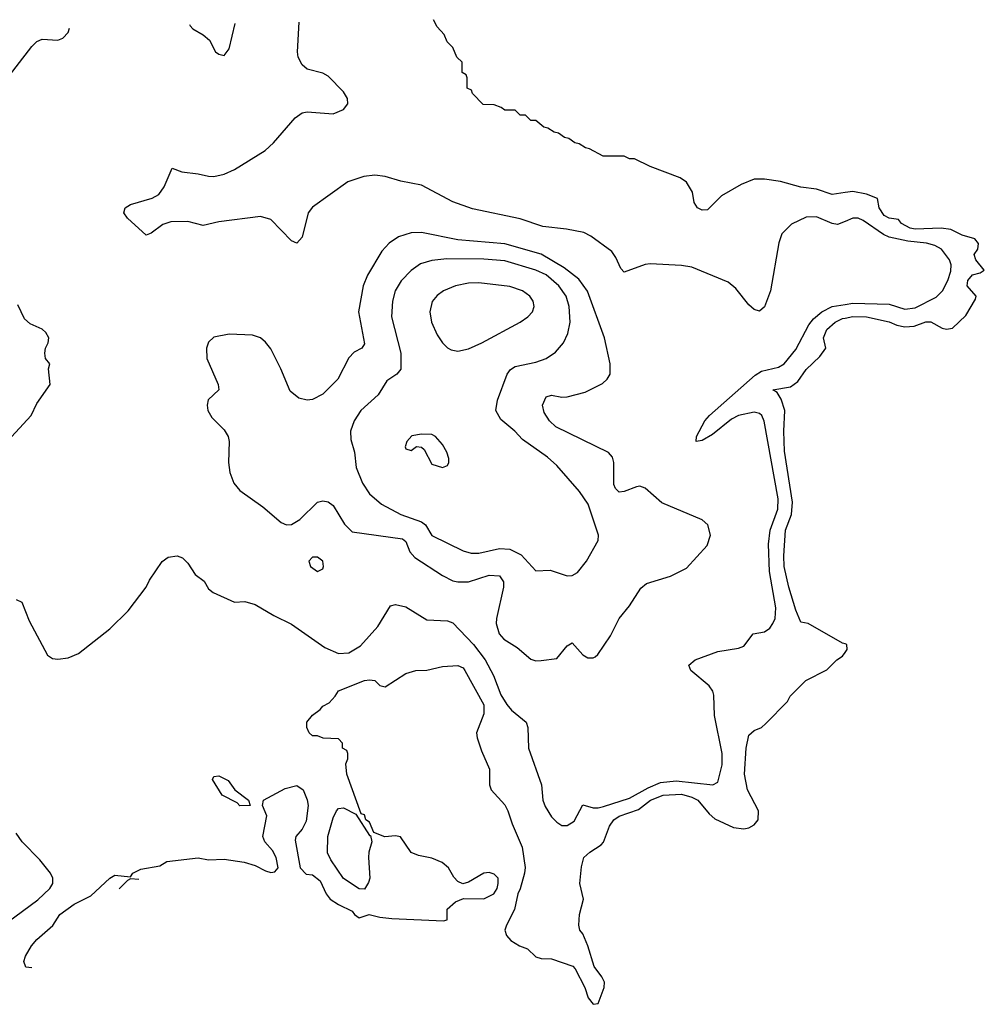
# Model space of a CAD drawing. Header units: inches. Extents: x 2057696 to 2160536, y 827480 to 1016834.
# Tile 422 of 422: x 2156823 to 2160536, y 1013045 to 1016834. Entities that reach past the tile are written whole.
import ezdxf

# ---------------------------------------------------------------- set-up
doc = ezdxf.new("R2010")
doc.units = ezdxf.units.IN
doc.header["$MEASUREMENT"] = 0
doc.layers.add('C1051', color=7, linetype='Continuous')
doc.layers.add('C1061', color=7, linetype='Continuous')

msp = doc.modelspace()

# ---------------------------------------------------------------- linework, layer by layer
at = {"layer": 'C1051', "color": 5}
for points, elevation in [([(2160000, 1016057.6), (2159970, 1016045.5), (2159950, 1016049), (2159890, 1016074.5), (2159850, 1016074.2), (2159793.2, 1016046.8), (2159756.4, 1016010), (2159745.1, 1015974.9), (2159712.7, 1015790), (2159690, 1015729.2), (2159670, 1015712), (2159650, 1015718.7), (2159630, 1015736.9), (2159579.1, 1015799.1), (2159550, 1015823.2), (2159410, 1015881.6), (2159370, 1015888.4), (2159250, 1015893.7), (2159230, 1015891.6), (2159150, 1015861.8), (2159136.8, 1015876.8), (2159118.2, 1015918.2), (2159101.6, 1015941.6), (2159020.9, 1016000.9), (2158994.6, 1016014.6), (2158927.8, 1016027.8), (2158837.3, 1016037.3), (2158750, 1016067.8), (2158565.9, 1016105.9), (2158490, 1016132.5), (2158370, 1016196.5), (2158290, 1016212.1), (2158230, 1016229.9), (2158190, 1016235.2), (2158148.2, 1016230), (2158086.7, 1016210), (2157950, 1016112.5), (2157933.8, 1016090), (2157910, 1015997), (2157890, 1015973.5), (2157870, 1015983.2), (2157790, 1016064.7), (2157750, 1016076.3), (2157590, 1016055.6), (2157530, 1016041.5), (2157470, 1016057.4), (2157404.5, 1016055.5), (2157374.2, 1016045.8), (2157330, 1016011.6), (2157310, 1016004.5), (2157238, 1016070), (2157224.5, 1016090), (2157229.6, 1016110), (2157250, 1016123.1), (2157332.8, 1016147.2), (2157358.5, 1016161.5), (2157379.7, 1016190), (2157410, 1016262), (2157447.8, 1016247.8), (2157510, 1016240.6), (2157550, 1016230.9), (2157570.1, 1016230.1), (2157610, 1016239.1), (2157650, 1016257.8), (2157768.2, 1016330), (2157800.4, 1016359.5), (2157883.6, 1016456.4), (2157910, 1016475.2), (2157930, 1016478.6), (2158030, 1016471.3), (2158070, 1016487.7), (2158086.6, 1016510), (2158084.5, 1016530), (2158070, 1016556.2), (2158010, 1016616.1), (2157990, 1016628.4), (2157930, 1016643.5), (2157910, 1016659.7), (2157895.5, 1016690), (2157893, 1016710), (2157899.1, 1016823.5)], 280), ([(2160000, 1016168.6), (2159950, 1016161.3), (2159890, 1016181.2), (2159830, 1016189.5), (2159751.3, 1016211.3), (2159690, 1016220.6), (2159650, 1016220.1), (2159600.5, 1016199.5), (2159523.6, 1016156.4), (2159470, 1016102.3), (2159450, 1016100.5), (2159432.3, 1016110), (2159419.5, 1016130), (2159412.7, 1016170), (2159390, 1016208.7), (2159364.7, 1016224.7), (2159249.3, 1016269.3), (2159190, 1016298), (2159170, 1016298), (2159150, 1016308), (2159068.4, 1016308.4), (2159016.4, 1016336.4), (2159000.4, 1016340.4), (2158976.4, 1016356.4), (2158960.4, 1016360.4), (2158936.4, 1016376.4), (2158920.4, 1016380.4), (2158896.4, 1016396.4), (2158880.4, 1016400.4), (2158856.4, 1016416.4), (2158840.4, 1016420.4), (2158810, 1016446), (2158790, 1016446), (2158770, 1016466), (2158750, 1016466), (2158730, 1016486), (2158690, 1016486), (2158676.4, 1016496.4), (2158650, 1016506), (2158607.3, 1016507.3), (2158566, 1016550), (2158562, 1016562), (2158546, 1016570), (2158546, 1016610), (2158542, 1016622), (2158526, 1016630), (2158526, 1016670), (2158506, 1016690), (2158490, 1016726), (2158468.4, 1016748.4), (2158456.4, 1016776.4), (2158430, 1016806), (2158416.2, 1016833.6)], 260), ([(2156750, 1016574), (2156870, 1016730.7), (2156889.7, 1016750.3), (2156910, 1016759.1), (2156970, 1016754.8), (2156990, 1016762.8), (2157010, 1016784.7), (2157015.4, 1016800.8)], 320), ([(2157477, 1016815.2), (2157479.5, 1016810), (2157490, 1016798.4), (2157530, 1016774.9), (2157554.3, 1016754.3), (2157577.3, 1016710), (2157590, 1016700.5), (2157610, 1016696.3), (2157630, 1016721), (2157652.4, 1016818.6)], 320), ([(2156730, 1015162.8), (2156868.2, 1015310), (2156890, 1015356.3), (2156941.2, 1015430), (2156934, 1015490), (2156939.3, 1015510), (2156922.7, 1015530), (2156920.7, 1015550), (2156922.4, 1015570), (2156933.3, 1015590), (2156935.1, 1015610), (2156924.5, 1015630), (2156910, 1015642.9), (2156863.3, 1015663.3), (2156842, 1015682), (2156816.9, 1015736.9)], 320), ([(2156810, 1014603.1), (2156832, 1014592), (2156860.5, 1014520.5), (2156930, 1014388.1), (2156950, 1014375.6), (2156970, 1014372.8), (2157010, 1014378.6), (2157050, 1014394.3), (2157170, 1014489.2), (2157241.2, 1014558.8), (2157309.6, 1014650), (2157322.4, 1014677.6), (2157371.5, 1014748.5), (2157394.2, 1014765.8), (2157430, 1014770.7), (2157450, 1014763), (2157470, 1014743), (2157498.2, 1014698.2), (2157533.1, 1014673.1), (2157550, 1014643.1), (2157568, 1014630), (2157650, 1014592.9), (2157690, 1014594.7), (2157730, 1014583.5), (2157801.3, 1014541.3), (2157870, 1014507.3), (2157998, 1014418), (2158050, 1014394.6), (2158090, 1014397.1), (2158135.5, 1014424.5), (2158201.1, 1014498.9), (2158250, 1014578.6), (2158270, 1014583), (2158310, 1014574), (2158390, 1014524), (2158470, 1014520.4), (2158490, 1014513), (2158570, 1014429.7), (2158615.2, 1014370), (2158646.3, 1014310), (2158675.6, 1014235.6), (2158698.2, 1014198.2), (2158716.5, 1014176.5), (2158773, 1014130), (2158779.2, 1014110), (2158781.2, 1014030), (2158831.7, 1013890), (2158836.1, 1013830), (2158845.4, 1013805.5), (2158870, 1013766), (2158890, 1013745.5), (2158910, 1013733), (2158930, 1013732.4), (2158957.4, 1013750), (2158990, 1013812.2), (2159030, 1013801.2), (2159050, 1013800.3), (2159070, 1013805.6), (2159170, 1013837.6), (2159241.5, 1013878.5), (2159290, 1013898.8), (2159350, 1013905.1), (2159490.6, 1013889.4), (2159510, 1013899.5), (2159526.2, 1013966.1), (2159527.3, 1014010), (2159496.8, 1014156.8), (2159494.5, 1014234.5), (2159490.3, 1014250.3), (2159476.3, 1014270), (2159405.8, 1014330), (2159398.8, 1014350), (2159423.1, 1014370), (2159510, 1014402.2), (2159590, 1014415), (2159610, 1014423.5), (2159646.6, 1014470), (2159690, 1014478.2), (2159710, 1014492.4), (2159722.2, 1014510), (2159730.9, 1014530), (2159733.5, 1014570), (2159708.8, 1014710), (2159704.5, 1014815.5), (2159711.4, 1014870), (2159741.6, 1014950), (2159742.1, 1014990), (2159688.3, 1015288.3), (2159679.5, 1015310), (2159670, 1015318.9), (2159650, 1015323.3), (2159589.2, 1015310.8), (2159563.1, 1015296.9), (2159490, 1015237.8), (2159450, 1015214.8), (2159427.3, 1015210), (2159428.4, 1015230), (2159459.6, 1015290), (2159478.3, 1015310), (2159653.8, 1015466.2), (2159678.2, 1015481.8), (2159743.2, 1015496.8), (2159765.4, 1015510), (2159810, 1015564.2), (2159860.5, 1015659.5), (2159877.8, 1015682.2), (2159909.9, 1015710.1), (2159950.4, 1015729.6), (2160000, 1015737.5)], 280), ([(2160000, 1014431.5), (2159990, 1014434), (2159858, 1014510), (2159830, 1014516), (2159810, 1014561.3), (2159783.3, 1014650), (2159765.8, 1014730), (2159763.5, 1014770), (2159769.9, 1014870), (2159793.5, 1014930), (2159797.1, 1014977.1), (2159766.4, 1015173.6), (2159763.9, 1015250), (2159768.3, 1015330), (2159753.9, 1015373.9), (2159738.5, 1015398.5), (2159722, 1015410), (2159790, 1015421), (2159818.3, 1015441.7), (2159850, 1015487.8), (2159902.9, 1015537.1), (2159925.1, 1015570), (2159916.8, 1015610), (2159930, 1015641.7), (2159962, 1015670), (2159990, 1015683.8), (2160000, 1015685.7)], 260), ([(2156869.7, 1013185.8), (2156847.5, 1013187.5), (2156839.5, 1013210), (2156846, 1013230), (2156869.3, 1013270), (2156890, 1013294), (2156951.3, 1013348.7), (2156978, 1013390), (2157033.2, 1013430), (2157097.2, 1013462.7), (2157170, 1013530.4), (2157190, 1013542), (2157250, 1013536), (2157259.3, 1013550), (2157290, 1013565.3), (2157362.6, 1013577.4), (2157390, 1013594.7), (2157510, 1013608.7), (2157550, 1013600.3), (2157610, 1013603.2), (2157687.7, 1013592.3), (2157730, 1013579), (2157770, 1013558.2), (2157790, 1013552), (2157805.5, 1013554.5), (2157817.6, 1013570), (2157809.9, 1013610), (2157796.9, 1013636.9), (2157766.6, 1013670), (2157759, 1013690), (2157774.7, 1013770), (2157758, 1013810), (2157761.2, 1013830), (2157844.8, 1013875.2), (2157890, 1013886.8), (2157914, 1013870), (2157930, 1013832), (2157933.4, 1013810), (2157925.5, 1013750), (2157910, 1013719), (2157886, 1013690), (2157884, 1013676), (2157903, 1013570), (2157926.2, 1013546.2), (2157950, 1013542.8), (2157979.9, 1013519.9), (2158003.1, 1013470), (2158018, 1013450), (2158050, 1013428.5), (2158103.5, 1013403.5), (2158112, 1013390), (2158130, 1013378), (2158168.9, 1013391.1), (2158210, 1013380.4), (2158255.3, 1013375.3), (2158454.5, 1013365.5), (2158468, 1013370), (2158469.1, 1013410.9), (2158501.2, 1013438.8), (2158531.6, 1013451.6), (2158610, 1013451.3), (2158648.7, 1013470), (2158661.2, 1013490), (2158665.2, 1013510), (2158665.2, 1013530), (2158650, 1013545.2), (2158630, 1013552.3), (2158610, 1013549.3), (2158550, 1013515.3), (2158528.9, 1013508.9), (2158510, 1013518), (2158493.6, 1013533.6), (2158473.2, 1013570), (2158449.2, 1013590), (2158410, 1013607.3), (2158358, 1013618), (2158329.4, 1013629.4), (2158288.9, 1013688.9), (2158270, 1013693.2), (2158228.9, 1013688.9), (2158186, 1013706), (2158170, 1013746), (2158155.3, 1013755.3), (2158150, 1013774), (2158138, 1013778), (2158082, 1013930), (2158078, 1013970), (2158086, 1013990), (2158086, 1014010), (2158082, 1014022), (2158066, 1014030), (2158066, 1014050), (2158050, 1014066), (2157991.6, 1014068.4), (2157970, 1014078), (2157950, 1014078), (2157938, 1014090), (2157928.7, 1014110), (2157929, 1014130), (2157950, 1014158), (2157980.4, 1014179.6), (2157990, 1014192), (2158014.6, 1014205.4), (2158038, 1014230), (2158050, 1014250.7), (2158150, 1014290.6), (2158170, 1014294), (2158190, 1014291), (2158210, 1014271.3), (2158230, 1014266), (2158310, 1014317.3), (2158348, 1014330), (2158390, 1014330.5), (2158450, 1014344.9), (2158510, 1014348.2), (2158530, 1014339.3), (2158536.5, 1014330), (2158610, 1014197.3), (2158610, 1014162), (2158582, 1014090), (2158584, 1014070), (2158600.7, 1014020.7), (2158631, 1013950), (2158631.3, 1013890), (2158638, 1013870), (2158690, 1013813), (2158702.6, 1013790), (2158719, 1013739), (2158756.6, 1013650), (2158768.2, 1013571.8), (2158766.4, 1013550), (2158750, 1013489.3), (2158740.3, 1013470), (2158728.2, 1013410), (2158696.3, 1013350), (2158690.8, 1013330), (2158697.3, 1013310), (2158714, 1013290), (2158746.8, 1013270), (2158778, 1013258), (2158810, 1013228), (2158830, 1013221.6), (2158870, 1013219.6), (2158951.5, 1013191.5), (2158961.1, 1013181.1), (2158998.4, 1013110), (2159010.5, 1013070), (2159030, 1013044.9), (2159050, 1013048.4), (2159072.6, 1013110), (2159073.7, 1013130), (2159064.2, 1013150), (2159033.7, 1013190), (2159009.6, 1013270), (2158990, 1013316), (2158979.5, 1013330), (2158974.7, 1013350), (2158978.2, 1013390), (2158993.6, 1013450), (2158979.3, 1013510), (2158985.5, 1013574.5), (2158994.7, 1013610), (2159016.9, 1013630), (2159061.7, 1013658.3), (2159070.7, 1013669.3), (2159092.9, 1013730), (2159110, 1013754.3), (2159130, 1013768.4), (2159205.1, 1013794.9), (2159251.3, 1013830), (2159299.7, 1013850), (2159370, 1013853.1), (2159410, 1013842.5), (2159433.5, 1013830), (2159477.4, 1013777.4), (2159498.7, 1013758.7), (2159570, 1013725.5), (2159610, 1013720.4), (2159630, 1013724.3), (2159650, 1013735.3), (2159665.3, 1013754.7), (2159666.4, 1013790), (2159623.8, 1013870), (2159612.5, 1013930), (2159619.3, 1014030), (2159630, 1014080.7), (2159650, 1014098.8), (2159678, 1014110), (2159694.6, 1014125.4), (2159778, 1014210), (2159788, 1014230), (2159848.9, 1014291.1), (2159930, 1014332), (2159968, 1014370), (2159990, 1014384.7), (2160000, 1014398.7)], 260), ([(2156720.3, 1013319.7), (2156893.4, 1013446.6), (2156939.4, 1013490), (2156950.9, 1013510), (2156951.5, 1013530), (2156942.5, 1013550), (2156901, 1013601), (2156832.5, 1013670), (2156810, 1013703.5)], 280), ([(2157281.5, 1013524.7), (2157250, 1013527.3), (2157238.4, 1013521.6), (2157206.9, 1013488.9)], 260)]:
    msp.add_lwpolyline(points, dxfattribs=dict(at, elevation=elevation))
for points, elevation in [([(2158370, 1016015.2), (2158330, 1016014.1), (2158281.7, 1015998.3), (2158245.9, 1015974.1), (2158217.5, 1015942.5), (2158162.3, 1015850), (2158145, 1015810), (2158126.9, 1015710), (2158150, 1015586), (2158140.4, 1015570), (2158110, 1015554.7), (2158090, 1015533), (2158047.9, 1015450), (2157990, 1015392.9), (2157950, 1015372), (2157930, 1015369.8), (2157897.8, 1015377.8), (2157864.1, 1015404.1), (2157828.6, 1015490), (2157790, 1015566.6), (2157770, 1015592.7), (2157749.6, 1015609.7), (2157719.7, 1015619.7), (2157630, 1015623.6), (2157570, 1015611.8), (2157550, 1015593.2), (2157542, 1015570), (2157543.8, 1015530), (2157586.7, 1015430), (2157590.4, 1015410), (2157549.2, 1015370.8), (2157545.5, 1015350), (2157548, 1015330), (2157563.1, 1015303.1), (2157610, 1015256), (2157626, 1015230), (2157630.2, 1015210), (2157627.2, 1015130), (2157631.6, 1015091.6), (2157647.3, 1015050), (2157670, 1015022.4), (2157758.6, 1014958.6), (2157830, 1014899.3), (2157850, 1014889.4), (2157870, 1014891), (2157902, 1014910), (2157970, 1014976.9), (2157990, 1014982), (2158010, 1014978), (2158030, 1014964.2), (2158072.8, 1014892.8), (2158103.1, 1014863.1), (2158296.1, 1014836.1), (2158310, 1014825.7), (2158325.4, 1014785.4), (2158343.6, 1014763.6), (2158450, 1014695.5), (2158490, 1014675), (2158510.1, 1014670.1), (2158550, 1014670.5), (2158630, 1014695.7), (2158670, 1014693.3), (2158685.3, 1014670), (2158685.9, 1014650), (2158658.6, 1014530), (2158657, 1014510), (2158668.7, 1014470), (2158686.6, 1014450), (2158737.8, 1014417.8), (2158790, 1014373.6), (2158810, 1014366), (2158830, 1014368.2), (2158890, 1014375.9), (2158930, 1014424.2), (2158950, 1014435.6), (2158990.4, 1014390), (2159010, 1014378.3), (2159030, 1014377.6), (2159037.8, 1014382.2), (2159048.5, 1014391.5), (2159097.2, 1014462.8), (2159129.9, 1014530.1), (2159170, 1014578.7), (2159213.6, 1014646.4), (2159235.8, 1014664.2), (2159327.7, 1014692.3), (2159390, 1014723.1), (2159469.6, 1014810), (2159482, 1014850), (2159471.1, 1014890), (2159450, 1014909.6), (2159295, 1014975), (2159230, 1015030.7), (2159210, 1015038.6), (2159196.6, 1015036.6), (2159150, 1015017.6), (2159130, 1015015), (2159116.2, 1015030), (2159110, 1015045.6), (2159109.9, 1015130), (2159105, 1015150), (2159090, 1015168.8), (2158887.2, 1015267.2), (2158861.7, 1015290), (2158842.2, 1015322.2), (2158835.5, 1015350), (2158850, 1015381.8), (2158870, 1015388.9), (2158910, 1015380.6), (2158930, 1015382), (2158999.7, 1015400.3), (2159066.3, 1015433.7), (2159084.7, 1015450), (2159095.8, 1015470), (2159096.4, 1015510), (2159073.4, 1015610), (2159008.6, 1015788.6), (2158975.1, 1015835.1), (2158918.7, 1015878.7), (2158830, 1015930.9), (2158690, 1015971.4), (2158510, 1015986.5)], 320), ([(2158467.1, 1015912.9), (2158410, 1015907.5), (2158366.2, 1015893.8), (2158330, 1015869), (2158291, 1015829), (2158268.8, 1015790), (2158257.6, 1015750), (2158254, 1015690), (2158290.1, 1015550), (2158290.8, 1015489.2), (2158274.9, 1015470), (2158236.1, 1015443.9), (2158202.4, 1015390), (2158136.1, 1015330), (2158110.2, 1015290), (2158096.1, 1015250), (2158097.8, 1015217.7), (2158112.2, 1015170), (2158117.7, 1015110), (2158142.3, 1015050), (2158169.6, 1015009.6), (2158216.1, 1014970), (2158290, 1014929.5), (2158370, 1014901.8), (2158385, 1014890), (2158410, 1014849.2), (2158530, 1014789.4), (2158561.4, 1014781.4), (2158590, 1014780.5), (2158670, 1014799.2), (2158710, 1014796.1), (2158753.9, 1014773.9), (2158810, 1014713.4), (2158864.4, 1014715.6), (2158930, 1014694), (2158950, 1014694.9), (2158970, 1014706.7), (2159004.7, 1014750), (2159049.6, 1014830), (2159051.3, 1014850), (2159010.9, 1014970), (2158978.4, 1015018.4), (2158890, 1015118.5), (2158854, 1015150), (2158758.5, 1015218.5), (2158728.4, 1015250), (2158674.6, 1015294.6), (2158655.3, 1015330), (2158661.6, 1015370), (2158699.6, 1015470), (2158712.5, 1015487.5), (2158730, 1015499.2), (2158810, 1015515.2), (2158850, 1015530.2), (2158885.6, 1015554.4), (2158915.8, 1015590), (2158933.4, 1015626.6), (2158942.1, 1015670), (2158937.6, 1015730), (2158926, 1015770), (2158898.2, 1015810), (2158850, 1015851.3), (2158809.8, 1015870), (2158690, 1015905.7), (2158610, 1015911.7)], 340), ([(2158590, 1015820.8), (2158550, 1015819.2), (2158500.5, 1015810), (2158454, 1015790), (2158430, 1015772), (2158411, 1015749), (2158402.3, 1015710), (2158407.6, 1015670), (2158430, 1015620.4), (2158450.2, 1015590.2), (2158470, 1015570.4), (2158483.7, 1015563.7), (2158510, 1015558), (2158550, 1015566.5), (2158601.6, 1015590), (2158750, 1015670.2), (2158778.9, 1015690), (2158796.8, 1015710), (2158803.5, 1015730), (2158799.8, 1015750), (2158786.2, 1015770), (2158758.3, 1015790), (2158710, 1015806.4)], 360), ([(2158370, 1015239), (2158332.5, 1015232.5), (2158313.4, 1015210), (2158307.4, 1015190), (2158310, 1015182.8), (2158330, 1015176.3), (2158350, 1015191.3), (2158370, 1015188.2), (2158379.6, 1015179.6), (2158410, 1015123.9), (2158450, 1015110.6), (2158470, 1015118), (2158475.1, 1015130), (2158474.5, 1015145.5), (2158467, 1015170), (2158450, 1015199.3), (2158424, 1015230), (2158410, 1015237)], 360), ([(2157970, 1014765.1), (2157950, 1014765.1), (2157936.4, 1014750), (2157943.1, 1014730), (2157970, 1014710.6), (2157990, 1014721), (2157993, 1014730), (2157989.4, 1014750)], 320), ([(2157670, 1013809.1), (2157660.4, 1013820.4), (2157602.6, 1013850), (2157566, 1013910), (2157570, 1013922), (2157590, 1013924), (2157626, 1013906), (2157650.8, 1013870), (2157704, 1013830), (2157710, 1013809.8)], 260), ([(2158170, 1013694), (2158174, 1013694), (2158178, 1013670), (2158166.8, 1013630), (2158166, 1013610), (2158170.8, 1013530), (2158166.4, 1013513.6), (2158150, 1013488), (2158130, 1013488.7), (2158069.3, 1013529.3), (2158020.2, 1013600.2), (2158008.4, 1013628.4), (2158009.3, 1013690), (2158030, 1013762), (2158042, 1013790), (2158050, 1013798), (2158070, 1013801), (2158116.9, 1013776.9)], 260)]:
    msp.add_lwpolyline(points, close=True, dxfattribs=dict(at, elevation=elevation))
at = {"layer": 'C1061', "color": 5}
for points, elevation in [([(2160000, 1015685.7), (2160030, 1015691.4), (2160082, 1015690), (2160170, 1015670.7), (2160198.6, 1015658.6), (2160230, 1015652.1), (2160265.1, 1015654.9), (2160310, 1015671.3), (2160330, 1015671.3), (2160373.4, 1015646.6), (2160390, 1015642.4), (2160413.8, 1015646.2), (2160464.1, 1015695.9), (2160502, 1015758), (2160504.5, 1015770), (2160469.8, 1015810), (2160472.1, 1015830), (2160490, 1015851.4), (2160519.8, 1015860.2), (2160535.6, 1015870), (2160502.9, 1015910), (2160496.3, 1015930), (2160511.2, 1015950), (2160512.6, 1015972.6), (2160499.3, 1015990), (2160450, 1016005), (2160406.5, 1016026.5), (2160370, 1016031), (2160270, 1016027.6), (2160250, 1016031.7), (2160216.8, 1016050), (2160205.3, 1016065.3), (2160170, 1016069.3), (2160150, 1016080.5), (2160130.7, 1016110), (2160125.1, 1016145.1), (2160082, 1016162), (2160030, 1016173), (2160000, 1016168.6)], 260), ([(2160000, 1015737.5), (2160030, 1015742.3), (2160170, 1015739.5), (2160230, 1015719.3), (2160270, 1015724.5), (2160350, 1015766.4), (2160374.7, 1015790), (2160395.4, 1015830), (2160406.6, 1015866.6), (2160407.9, 1015890), (2160402.1, 1015910), (2160370.6, 1015950), (2160345.1, 1015965.1), (2160313.2, 1015973.2), (2160240.9, 1015980.9), (2160170, 1015997), (2160147.4, 1016007.4), (2160070, 1016061.4), (2160050, 1016069.8), (2160030, 1016069.8), (2160000, 1016057.6)], 280), ([(2160000, 1014398.7), (2160008, 1014410), (2160006, 1014430), (2160000, 1014431.5)], 260)]:
    msp.add_lwpolyline(points, dxfattribs=dict(at, elevation=elevation))

doc.saveas('drawing.dxf')
